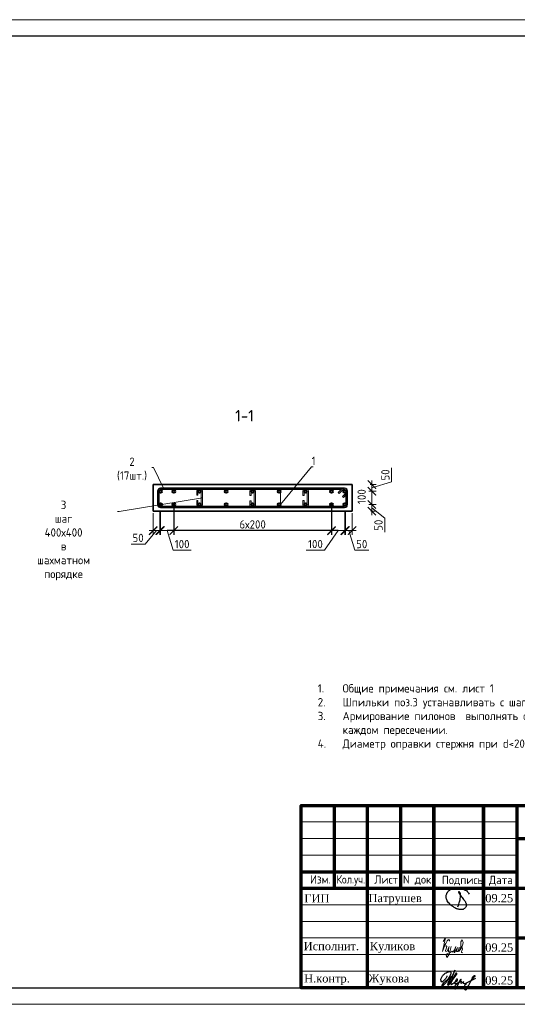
# Model space of a CAD drawing. Header units: millimetres. Extents: x 263826 to 1718326, y -423071 to 70137.
# Tile 311 of 486: x 602453 to 617464, y -265573 to -235873. Entities that reach past the tile are written whole.
import ezdxf
from ezdxf import colors
from ezdxf.entities.mleader import LeaderData, LeaderLine
from ezdxf.math import Vec2, Vec3

# ---------------------------------------------------------------- set-up
doc = ezdxf.new("R2010")
doc.units = ezdxf.units.MM
for name, color, linetype, lineweight in [('1 Стены', 3, 'Continuous', 30), ('Арм_шпильки', 143, 'Continuous', 18), ('Армирование', 3, 'Continuous', 40), ('Выноски', 20, 'Continuous', 20), ('подоснова', 151, 'Continuous', 5), ('размер', 1, 'Continuous', 25), ('РАЗМЕРЫ', 1, 'Continuous', 9), ('Рамка', 7, 'Continuous', 70), ('Текст', 7, 'Continuous', 25), ('ТОНКИЕ', 7, 'Continuous', 9)]:
    doc.layers.add(name, color=color, linetype=linetype, lineweight=lineweight)
for name, color, linetype in [('PDF7_Text', 7, 'Continuous'), ('PDF8_Text', 7, 'Continuous'), ('ТОЛСТЫЕ_ОСНОВНЫЕ', 6, 'Continuous')]:
    doc.layers.add(name, color=color, linetype=linetype)
doc.layers.add('Колонна_ бетон', color=7, linetype='Continuous', lineweight=50, true_color=0xb4b496)
doc.styles.add('GOST 2.304', font='CS_Gost2304.shx')
doc.styles.add('GOST-2.304_Type-B', font='GOST_Common.ttf')
doc.styles.add('PDF Times New Roman', font='times.ttf')
doc.styles.add('ГОСТ', font='GOST_Common.ttf')
doc.dimstyles.new('мой 25', dxfattribs={"dimscale": 100, "dimtxt": 2.5, "dimasz": 2.5, "dimexe": 1.25, "dimexo": 0.625, "dimtad": 1, "dimdec": 0, "dimlfac": 0.5, "dimtxsty": 'GOST-2.304_Type-B', "dimblk": 'ARCHTICK', "dimcen": 2.5, "dimdle": 1.25, "dimaunit": 1, "dimadec": 1, "dimazin": 2, "dimtfac": 1, "dimtdec": 0, "dimtmove": 1, "dimatfit": 3, "dimfxl": 6, "dimfxlon": 1, "dimtfill": 1, "dimlwd": -1, "dimlwe": -1, "dimarcsym": 0})
doc.dimstyles.new('СПДС', dxfattribs={"dimscale": 100, "dimtxt": 2.5, "dimasz": 2.5, "dimexe": 1.25, "dimexo": 0, "dimtad": 1, "dimdec": 0, "dimtxsty": 'GOST-2.304_Type-B', "dimblk": 'ARCHTICK', "dimcen": 2.5, "dimdle": 2, "dimadec": 0, "dimazin": 2, "dimtfac": 0.75, "dimtdec": 0, "dimtmove": 1, "dimatfit": 3, "dimfxl": 1, "dimtolj": 1, "dimarcsym": 1})

# ---------------------------------------------------------------- blocks, each defined once
blk = doc.blocks.new('11')
at = {"layer": 'Выноски'}
for p, q in [((47885, 66608), (47944, 66700)), ((47944, 66700), (47962, 66737)), ((47962, 66737), (47989, 66781)), ((47989, 66781), (48016, 66806)), ((48016, 66806), (48038, 66823)), ((48038, 66823), (48060, 66786)), ((48060, 66786), (48058, 66769))]:
    blk.add_line(p, q, dxfattribs=at)
blk.add_lwpolyline([(47863, 66761), (47937, 66865), (47843, 66458), (47885, 66564), (47905, 66616), (47954, 66628), (47979, 66606), (47957, 66539), (47937, 66487), (47947, 66458), (47991, 66470), (48051, 66611), (48041, 66569), (48023, 66505), (48023, 66448), (48065, 66448), (48090, 66529), (48110, 66608), (48043, 66369), (47972, 66275), (47954, 66344), (47991, 66389), (48078, 66431), (48142, 66470), (48154, 66441), (48204, 66512), (48246, 66606), (48209, 66455), (48204, 66418), (48295, 66574), (48265, 66463), (48265, 66455), (48312, 66453), (48342, 66529), (48347, 66584), (48337, 66465), (48349, 66453), (48401, 66569), (48443, 66616), (48461, 66678), (48466, 66727), (48436, 66811), (48399, 66754), (48399, 66618), (48389, 66549), (48374, 66507), (48416, 66564), (48441, 66576), (48451, 66524), (48433, 66482), (48419, 66453), (48424, 66428), (48458, 66421)], dxfattribs=at)
blk = doc.blocks.new('яяя')
at = {"lineweight": 30}
for points in [[(345424, 110432), (345425, 110410), (345424, 110397), (345417, 110379), (345406, 110350), (345390, 110319), (345357, 110275), (345310, 110221), (345265, 110176), (345198, 110110), (345161, 110077), (345133, 110066), (345116, 110066), (345102, 110075), (345090, 110091), (345082, 110115), (345074, 110146), (345066, 110182), (345064, 110206), (345067, 110234), (345077, 110278), (345095, 110320), (345114, 110361), (345134, 110395), (345159, 110428), (345195, 110469), (345228, 110506), (345284, 110560), (345331, 110595), (345379, 110625), (345435, 110648), (345486, 110670), (345532, 110686), (345573, 110696), (345605, 110698), (345621, 110695), (345635, 110687), (345648, 110671), (345656, 110649), (345659, 110625), (345659, 110583), (345656, 110553), (345647, 110523), (345635, 110489), (345387, 110033), (345349, 109985), (345311, 109948), (345247, 109889), (345209, 109858), (345192, 109844), (345180, 109837), (345157, 109833), (345150, 109835), (345140, 109842), (345135, 109856), (345138, 109881), (345148, 109892), (345183, 109930), (345267, 110024), (345343, 110105), (345455, 110213), (345617, 110343), (345775, 110456), (345811, 110526), (345838, 110607), (345890, 110740), (345902, 110771), (345698, 110295), (345672, 110226), (345626, 110132), (345572, 110032), (345518, 109953), (345481, 109918), (345497, 110001), (345567, 110147), (345655, 110301), (345760, 110442)], [(345481, 109918), (345476, 109896), (345475, 109874), (345485, 109861), (345506, 109866), (345539, 109891), (345632, 109983), (345968, 110450), (346022, 110527), (346029, 110560), (346027, 110579), (346026, 110590), (346010, 110605), (345993, 110609), (345975, 110601), (345962, 110584), (345954, 110562), (345857, 110421), (345783, 110292), (345741, 110183), (345701, 110079), (345665, 109985), (345660, 109952), (345666, 109929), (345669, 109915), (345682, 109910), (345702, 109914), (345735, 109941), (345846, 110007), (346065, 110160), (346075, 110193), (346070, 110217), (346066, 110236), (346052, 110241), (346030, 110241), (346007, 110228), (345978, 110203), (345960, 110164), (345892, 110010), (345895, 109986), (345904, 109966), (345925, 109964), (345969, 109968), (346045, 110000), (346218, 110114), (346261, 110154), (346280, 110184), (346282, 110210), (346278, 110225), (346263, 110229), (346241, 110222), (346220, 110198), (346162, 110049), (345989, 109904), (345932, 109849), (345906, 109805), (345891, 109739), (345890, 109690), (345899, 109652), (345924, 109647), (345956, 109655), (345980, 109674), (346058, 109838), (346158, 110046), (346261, 110098), (346314, 110120), (346292, 110079), (346269, 110036), (346261, 110008), (346267, 109998), (346293, 109998), (346363, 110039), (346445, 110095), (346421, 110068), (346414, 110040), (346407, 110011), (346416, 109990), (346466, 109972), (346509, 109977), (346574, 109984), (347172, 110293)], [(346586, 109971), (346543, 109917), (346509, 109873), (346489, 109825), (346475, 109767), (346472, 109710), (346478, 109675), (346485, 109641), (346501, 109621), (346517, 109602), (346542, 109589), (346568, 109592), (346605, 109620), (346680, 109731), (346736, 109842), (346865, 110115), (346962, 110290), (346969, 110318), (346979, 110360), (347013, 110403), (347056, 110434), (347091, 110450), (347109, 110450), (347121, 110434), (347115, 110405), (347072, 110355), (347012, 110307), (346924, 110222)]]:
    blk.add_lwpolyline(points, dxfattribs=at)
blk = doc.blocks.new('Патрушев')
at = {"color": 5, "lineweight": 25}
blk.add_lwpolyline([(58.5, -35.1), (59.7, -32), (60.2, -29.8), (60.5, -28.8), (60.8, -27.6), (61.1, -26.3), (61.4, -24.7), (61.6, -23), (61.8, -21.6), (61.8, -20.5), (61.7, -19.5), (61.5, -18.6), (61.3, -17.9), (61, -17.3), (60.6, -16.9), (60.5, -16.7), (60.4, -16.6), (60.3, -16.5), (60, -16.4), (59.7, -16.4), (59.6, -16.4), (59.4, -16.5), (59.3, -16.7), (59.3, -17), (59.4, -17.1), (61.8, -21), (63.1, -22.9), (63.7, -23.6), (64.5, -24.6), (65.5, -25.9), (66.4, -27.1), (66.9, -27.7), (67.4, -28.4), (67.7, -28.9), (68, -29.5), (68.4, -30.4), (68.7, -31), (68.8, -31.7), (68.9, -32.2), (68.9, -32.7), (68.9, -33.3), (68.8, -33.8), (68.6, -34.6), (68.3, -35.2), (67.9, -35.7), (67.6, -36.2), (66.9, -36.8), (66.4, -37.1), (65.9, -37.5), (65.3, -37.9), (64.8, -38.1), (64.1, -38.3), (63.6, -38.4), (62.5, -38.5), (61.6, -38.5), (60.9, -38.4), (60.1, -38.3), (59.3, -38), (58.4, -37.7), (57.7, -37.5), (56.6, -37.3), (55.9, -36.9), (54.9, -36.3), (53.8, -35.7), (53.1, -35.2), (52.2, -34.7), (51.3, -34.1), (50.1, -33.3), (49.1, -32.3), (48, -31.1), (47.1, -29.9), (46.1, -28.7), (45.2, -27.6), (44.7, -26.5), (44.3, -25.1), (44, -24.3), (44, -23.3), (43.9, -22.5), (44, -21.5), (44.2, -20.6), (44.5, -20), (44.7, -19.1), (45, -18.2), (45.5, -17.4), (45.8, -16.9), (46.4, -16.1), (47, -15.5), (47.8, -14.8), (48.6, -14.3), (49.4, -13.8), (50.5, -13.3), (51.6, -12.9), (52.7, -12.5), (54.2, -12.1), (55.4, -11.9), (56.9, -11.8), (58.3, -11.8), (59.6, -11.9), (61, -12.1), (62.7, -12.4), (64.5, -12.9), (66.2, -13.6), (67.6, -14.3), (68.9, -15.1), (70, -16.3), (71.1, -17.5), (71.7, -18.3), (72.3, -19.3)], dxfattribs=at)
blk = doc.blocks.new('штамп кж1.1')
at = {"layer": 'Рамка', "color": 7}
for p, q in [((405358, -83134), (405358, -80634)), ((407358, -83134), (407358, -80634)), ((410858, -81634), (422858, -81634)), ((404358, -82634), (410858, -82634)), ((404358, -83134), (422858, -83134)), ((410858, -84634), (422858, -84634))]:
    blk.add_line(p, q, dxfattribs=at)
at = {"layer": 'Рамка'}
for p, q in [((406358, -86134), (406358, -80634)), ((408358, -86134), (408358, -80634)), ((408358, -80634), (408358, -86134)), ((409858, -80634), (409858, -86134)), ((409858, -86134), (409858, -80634)), ((410858, -80634), (410858, -86134))]:
    blk.add_line(p, q, dxfattribs=at)
at = {"layer": 'Рамка', "color": 7, "lineweight": 15}
for p, q in [((404358, -81134), (410858, -81134)), ((404358, -81634), (410858, -81634)), ((404358, -82134), (410858, -82134)), ((404358, -83634), (410858, -83634)), ((404358, -84134), (410858, -84134)), ((404358, -84634), (410858, -84634)), ((404358, -85134), (410858, -85134)), ((404358, -85634), (410858, -85634))]:
    blk.add_line(p, q, dxfattribs=at)
at = {"layer": 'Рамка'}
blk.add_lwpolyline([(422858, -86134), (404358, -86134), (404358, -80634), (422858, -80634)], close=True, dxfattribs=at)
at = {"color": 5, "xscale": 24.5, "yscale": 24.5, "zscale": 24.5}
blk.add_blockref('Патрушев', (407651, -82836), dxfattribs=at)
at = {"color": 2, "lineweight": 60, "xscale": 0.5, "yscale": 0.5, "zscale": 0.5}
blk.add_blockref('яяя', (236038, -140993), dxfattribs=at)
at = {"layer": 'Выноски', "color": 0}
blk.add_blockref('11', (360773, -151499), dxfattribs=at)
at = {"layer": 'PDF7_Text', "insert": (410912, -84467), "char_height": 180, "width": 6881.02, "attachment_point": 7, "style": 'PDF Times New Roman'}
blk.add_mtext('\\pi1015.18152;Жилой дом со встроенными помещениями \\P\\pi311.27381;общественно-делового и коммерческого назначения на \\P\\pi667.38051;первом этаже здания и встроенно-пристроенным \\P\\pi874.76335;поликлиническим учреждением (поз. 2.2-2.3)', dxfattribs=at)
at = {"layer": 'PDF7_Text', "char_height": 248, "attachment_point": 7, "style": 'PDF Times New Roman'}
for s, insert in [('Патрушев', (406387, -83634)), ('09.25', (409908, -83561)), ('09.25', (409908, -85050)), ('Жукова', (406381, -86056)), ('09.25', (409908, -86042))]:
    blk.add_mtext(s, dxfattribs=dict(at, insert=insert))
at = {"layer": 'PDF7_Text', "insert": (406426, -85084), "char_height": 247.95, "attachment_point": 7, "style": 'PDF Times New Roman'}
blk.add_mtext_dynamic_manual_height_columns('{\\C256;Куликов}', width=2000, gutter_width=1250, heights=[0], dxfattribs=at)
at = {"layer": 'PDF8_Text', "char_height": 248, "attachment_point": 7, "style": 'PDF Times New Roman'}
for s, insert in [('ГИП', (404451, -83561)), ('Исполнит.', (404432, -85007)), ('Н.контр.', (404445, -86056))]:
    blk.add_mtext(s, dxfattribs=dict(at, insert=insert))
at = {"layer": 'Текст', "color": 7, "style": 'ГОСТ'}
for s, p in [('Изм.', (404622, -82993)), ('Лист', (406561, -82996)), ('N док.', (407423, -82993)), ('Подпись', (408601, -83008)), ('Дата', (410023, -83008))]:
    blk.add_text(s, height=250, dxfattribs=at).set_placement(p)
at = {"layer": 'Текст', "color": 7, "style": 'ГОСТ', "width": 0.9}
blk.add_text('Кол.уч.', height=250, dxfattribs=at).set_placement((405423, -82992))
at = {"layer": 'Текст', "color": 7, "insert": (411117, -81801), "char_height": 250, "attachment_point": 1, "style": 'ГОСТ'}
blk.add_mtext_dynamic_manual_height_columns('\\pi594.35517;{\\fTimes New Roman|b0|i0|c204|p18;\\C256;Строительство жилого комплекса со  встроенными помещениями \\P\\pi1441.86779;общественного-делового, коммерческого назначения и \\P\\pi41.3631;поликлиническим учреждением по адресу: г. Чита, ул. 1-я Коллективная}', width=11543.07, gutter_width=12.5, heights=[0], dxfattribs=at)
blk = doc.blocks.new('*U46')
at = {"layer": 'ТОЛСТЫЕ_ОСНОВНЫЕ', "color": 6}
blk.add_lwpolyline([(20, 5), (415, 5), (415, 292), (20, 292)], close=True, dxfattribs=at)
at = {"layer": 'ТОНКИЕ'}
blk.add_lwpolyline([(0, 0), (420, 0), (420, 297), (0, 297)], close=True, dxfattribs=at)
blk = doc.blocks.new('_None')
blk = doc.blocks.new('_ArchTick')
at = {"color": 0, "linetype": 'ByBlock', "const_width": 0.15}
blk.add_lwpolyline([(-0.5, -0.5), (0.5, 0.5)], dxfattribs=at)
blk = doc.blocks.new('*D814')
at = {"layer": 'DEFPOINTS', "color": 0, "lineweight": 0, "transparency": 16777216}
for p in [(612480, -249896, -2880), (612280, -250095, -2880), (613077, -250095)]:
    blk.add_point(p, dxfattribs=at)
at = {"layer": 'РАЗМЕРЫ', "color": 0, "linetype": 'Continuous', "transparency": 16777216}
for p, q in [((613671, -249817), (613671, -249392)), ((613077, -249771), (613077, -250220)), ((613026, -249896), (613202, -249896)), ((613077, -249995), (613671, -249817)), ((612981, -250095), (613202, -250095))]:
    blk.add_line(p, q, dxfattribs=at)
at = {"layer": 'РАЗМЕРЫ', "color": 0, "transparency": 16777216, "xscale": 250, "yscale": 250, "zscale": 250, "rotation": 270}
blk.add_blockref('_ArchTick', (613077, -250095), dxfattribs=at)
at = {"layer": 'РАЗМЕРЫ', "color": 0, "lineweight": 0, "transparency": 16777216, "insert": (613484, -249605), "char_height": 250, "attachment_point": 5, "rotation": 90, "style": 'GOST-2.304_Type-B', "bg_fill": 3, "box_fill_scale": 1.1, "bg_fill_color": 256, "bg_fill_true_color": 13158600, "bg_fill_transparency": 0}
blk.add_mtext('50', dxfattribs=at)
at = {"layer": 'РАЗМЕРЫ', "color": 0, "transparency": 16777216, "xscale": 250, "yscale": 250, "zscale": 250, "rotation": 90}
blk.add_blockref('_ArchTick', (613077, -249896), dxfattribs=at)
blk = doc.blocks.new('*D815')
at = {"layer": 'DEFPOINTS', "color": 0, "lineweight": 0, "transparency": 16777216}
for p in [(612280, -250496, -2880), (613077, -250496), (612982, -250696)]:
    blk.add_point(p, dxfattribs=at)
at = {"layer": 'РАЗМЕРЫ', "color": 0, "linetype": 'Continuous', "transparency": 16777216}
for p, q in [((613077, -250821), (613077, -250371)), ((612981, -250496), (613202, -250496)), ((613077, -250596), (613464, -250909)), ((613044, -250696), (613202, -250696)), ((613464, -250909), (613464, -251334))]:
    blk.add_line(p, q, dxfattribs=at)
at = {"layer": 'РАЗМЕРЫ', "color": 0, "transparency": 16777216, "xscale": 250, "yscale": 250, "zscale": 250, "rotation": 90}
blk.add_blockref('_ArchTick', (613077, -250496), dxfattribs=at)
at = {"layer": 'РАЗМЕРЫ', "color": 0, "lineweight": 0, "transparency": 16777216, "insert": (613276, -251122), "char_height": 250, "attachment_point": 5, "rotation": 90, "style": 'GOST-2.304_Type-B', "bg_fill": 3, "box_fill_scale": 1.1, "bg_fill_color": 256, "bg_fill_true_color": 13158600, "bg_fill_transparency": 0}
blk.add_mtext('50', dxfattribs=at)
at = {"layer": 'РАЗМЕРЫ', "color": 0, "transparency": 16777216, "xscale": 250, "yscale": 250, "zscale": 250, "rotation": 270}
blk.add_blockref('_ArchTick', (613077, -250696), dxfattribs=at)
blk = doc.blocks.new('*D816')
at = {"layer": 'DEFPOINTS', "color": 0, "lineweight": 0, "transparency": 16777216}
for p in [(613077, -250095, 2880), (613077, -250095)]:
    blk.add_point(p, dxfattribs=at)
at = {"layer": 'РАЗМЕРЫ', "color": 0, "linetype": 'Continuous', "transparency": 16777216}
for p, q in [((613077, -250621), (613077, -249970)), ((613171, -250095), (613202, -250095)), ((613010, -250496), (613202, -250496))]:
    blk.add_line(p, q, dxfattribs=at)
at = {"layer": 'РАЗМЕРЫ', "color": 0, "lineweight": 0, "transparency": 16777216, "insert": (612768, -250259), "char_height": 250, "attachment_point": 5, "rotation": 90, "style": 'GOST-2.304_Type-B', "bg_fill": 3, "box_fill_scale": 1.1, "bg_fill_color": 256, "bg_fill_true_color": 13158600, "bg_fill_transparency": 0}
blk.add_mtext('100', dxfattribs=at)
at = {"layer": 'DEFPOINTS', "color": 0, "lineweight": 0, "transparency": 16777216}
blk.add_point((612947, -250496), dxfattribs=at)
at = {"layer": 'РАЗМЕРЫ', "color": 0, "transparency": 16777216, "xscale": 250, "yscale": 250, "zscale": 250}
for p, rotation in [((613077, -250095), 90), ((613077, -250496), 270)]:
    blk.add_blockref('_ArchTick', p, dxfattribs=dict(at, rotation=rotation))
blk = doc.blocks.new('*D817')
at = {"layer": 'DEFPOINTS', "color": 0, "lineweight": 0, "transparency": 16777216}
for p in [(612280, -250495), (612480, -250695), (612480, -251285)]:
    blk.add_point(p, dxfattribs=at)
at = {"layer": 'РАЗМЕРЫ', "color": 0, "linetype": 'Continuous', "transparency": 16777216}
for p, q in [((612280, -250685), (612280, -251410)), ((612480, -250758), (612480, -251410)), ((612155, -251285), (612605, -251285)), ((612380, -251285), (612558, -251879)), ((612558, -251879), (612983, -251879))]:
    blk.add_line(p, q, dxfattribs=at)
at = {"layer": 'РАЗМЕРЫ', "color": 0, "transparency": 16777216, "xscale": 250, "yscale": 250, "zscale": 250, "rotation": 180}
blk.add_blockref('_ArchTick', (612280, -251285), dxfattribs=at)
at = {"layer": 'РАЗМЕРЫ', "color": 0, "lineweight": 0, "transparency": 16777216, "insert": (612771, -251691), "char_height": 250, "attachment_point": 5, "style": 'GOST-2.304_Type-B', "bg_fill": 3, "box_fill_scale": 1.1, "bg_fill_color": 256, "bg_fill_true_color": 13158600, "bg_fill_transparency": 0}
blk.add_mtext('50', dxfattribs=at)
at = {"layer": 'РАЗМЕРЫ', "color": 0, "transparency": 16777216, "xscale": 250, "yscale": 250, "zscale": 250}
blk.add_blockref('_ArchTick', (612480, -251285), dxfattribs=at)
blk = doc.blocks.new('*D818')
at = {"layer": 'DEFPOINTS', "color": 0, "lineweight": 0, "transparency": 16777216}
for p in [(606680, -250495), (606480, -250695), (606480, -251285)]:
    blk.add_point(p, dxfattribs=at)
at = {"layer": 'РАЗМЕРЫ', "color": 0, "linetype": 'Continuous', "transparency": 16777216}
for p, q in [((606480, -250758), (606480, -251410)), ((606680, -250685), (606680, -251410)), ((606580, -251285), (606236, -251691)), ((606805, -251285), (606355, -251285)), ((606236, -251691), (605811, -251691))]:
    blk.add_line(p, q, dxfattribs=at)
at = {"layer": 'РАЗМЕРЫ', "color": 0, "transparency": 16777216, "xscale": 250, "yscale": 250, "zscale": 250}
blk.add_blockref('_ArchTick', (606680, -251285), dxfattribs=at)
at = {"layer": 'РАЗМЕРЫ', "color": 0, "lineweight": 0, "transparency": 16777216, "insert": (606024, -251504), "char_height": 250, "attachment_point": 5, "style": 'GOST-2.304_Type-B', "bg_fill": 3, "box_fill_scale": 1.1, "bg_fill_color": 256, "bg_fill_true_color": 13158600, "bg_fill_transparency": 0}
blk.add_mtext('50', dxfattribs=at)
at = {"layer": 'РАЗМЕРЫ', "color": 0, "transparency": 16777216, "xscale": 250, "yscale": 250, "zscale": 250, "rotation": 180}
blk.add_blockref('_ArchTick', (606480, -251285), dxfattribs=at)
blk = doc.blocks.new('*D829')
at = {"layer": 'DEFPOINTS', "color": 0, "transparency": 16777216}
for p in [(607100, -250497, 1440), (611860, -250497, 1440), (607100, -251286)]:
    blk.add_point(p, dxfattribs=at)
at = {"layer": 'размер', "color": 0, "lineweight": -2, "transparency": 16777216}
for p, q in [((607100, -250497), (607100, -251411)), ((611860, -250497), (611860, -251411)), ((612060, -251286), (606900, -251286))]:
    blk.add_line(p, q, dxfattribs=at)
at = {"layer": 'размер', "color": 0, "lineweight": -2, "transparency": 16777216, "xscale": 250, "yscale": 250, "zscale": 250, "rotation": 180}
blk.add_blockref('_ArchTick', (607100, -251286), dxfattribs=at)
at = {"layer": 'размер', "color": 0, "lineweight": -2, "transparency": 16777216, "xscale": 250, "yscale": 250, "zscale": 250}
blk.add_blockref('_ArchTick', (611860, -251286), dxfattribs=at)
at = {"layer": 'размер', "color": 0, "transparency": 16777216, "insert": (609480, -251098), "char_height": 250, "attachment_point": 5, "style": 'GOST-2.304_Type-B'}
blk.add_mtext('\\A1;6х200', dxfattribs=at)
blk = doc.blocks.new('*U62')
at = {"color": 0, "linetype": 'ByBlock', "lineweight": -2}
for p, q in [((114.7, 1437), (12.5, 1437)), ((114.7, 1427), (12.5, 1427)), ((38.8, 1427), (60.9, 1404.9)), ((-10, 1414.5), (-10, 12.5)), ((-10, 1407.5), (-10, 1414.5)), ((22, 1366.1), (-3.4, 1391.6)), ((0, 1407.5), (0, 1414.5)), ((0, 1388.2), (0, 12.5)), ((3.7, 1398.6), (29.1, 1373.2)), ((29.1, 1373.2), (22, 1366.1)), ((53.8, 1397.9), (28.3, 1423.3)), ((60.9, 1404.9), (53.8, 1397.9)), ((127.2, 12.5), (127.2, 1414.5)), ((137.2, 12.5), (137.2, 1414.5)), ((12.5, 0), (114.7, 0)), ((12.5, -10), (114.7, -10))]:
    blk.add_line(p, q, dxfattribs=at)
for centre, radius, start, end in [((12.5, 1414.5), 22.5, 90, 180), ((12.5, 1414.5), 12.5, 90, 180), ((19.5, 1414.5), 12.5, 45, 90), ((114.7, 1414.5), 22.5, 0, 90), ((114.7, 1414.5), 12.5, 0, 90), ((12.5, 1407.5), 22.5, 180, 225), ((12.5, 1407.5), 12.5, 180, 225), ((12.5, 12.5), 22.5, 180, 270), ((12.5, 12.5), 12.5, 180, 270), ((114.7, 12.5), 12.5, 270, 0), ((114.7, 12.5), 22.5, 270, 0)]:
    blk.add_arc(centre, radius, start, end, dxfattribs=at)
at = {"style": 'GOST 2.304', "oblique": 15, "flags": 9}
for tag, p in [('ДИАМЕТР', (-52.8, -63)), ('КЛАСС', (-53, -68.7)), ('ДЛИНА', (-52.5, -73.8)), ('ПОЗИЦИЯ', (-52.3, -58)), ('МАССА', (-52.3, -78.3))]:
    blk.add_attdef(tag, p, '', height=2.5, dxfattribs=at)
blk = doc.blocks.new('*U59')
for p, q in [((-8, 0), (-7.4, 4.7)), ((-7.4, 4.7), (-5.6, 9)), ((-5.6, 9), (-2.7, 12.7)), ((-2.7, 12.7), (1, 15.6)), ((1, 15.6), (5.3, 17.4)), ((5.3, 17.4), (10, 18)), ((34, 18), (10, 18)), ((10, 10), (34, 10)), ((34, 10), (34, 18)), ((66, 18), (90, 18)), ((66, 10), (66, 18)), ((90, 10), (66, 10)), ((94.7, 17.4), (90, 18)), ((99, 15.6), (94.7, 17.4)), ((102.7, 12.7), (99, 15.6)), ((105.6, 9), (102.7, 12.7)), ((107.4, 4.7), (105.6, 9)), ((108, 0), (107.4, 4.7)), ((107.4, -4.7), (108, 0)), ((-7.4, -4.7), (-8, 0)), ((-5.6, -9), (-7.4, -4.7)), ((-2.7, -12.7), (-5.6, -9)), ((1, -15.6), (-2.7, -12.7)), ((5.3, -17.4), (1, -15.6)), ((10, -18), (5.3, -17.4)), ((10, -18), (90, -18)), ((90, -18), (94.7, -17.4)), ((94.7, -17.4), (99, -15.6)), ((99, -15.6), (102.7, -12.7)), ((102.7, -12.7), (105.6, -9)), ((105.6, -9), (107.4, -4.7))]:
    blk.add_line(p, q)
at = {"color": 0, "linetype": 'ByBlock', "lineweight": -2}
for p, q in [((0, 0), (0.3, 2.6)), ((0.3, 2.6), (1.3, 5)), ((1.3, 5), (2.9, 7.1)), ((2.9, 7.1), (5, 8.7)), ((5, 8.7), (7.4, 9.7)), ((7.4, 9.7), (10, 10)), ((92.6, 9.7), (90, 10)), ((95, 8.7), (92.6, 9.7)), ((97.1, 7.1), (95, 8.7)), ((98.7, 5), (97.1, 7.1)), ((99.7, 2.6), (98.7, 5)), ((100, 0), (99.7, 2.6)), ((99.7, -2.6), (100, 0)), ((0.3, -2.6), (0, 0)), ((1.3, -5), (0.3, -2.6)), ((2.9, -7.1), (1.3, -5)), ((5, -8.7), (2.9, -7.1)), ((7.4, -9.7), (5, -8.7)), ((10, -10), (7.4, -9.7)), ((10, -10), (90, -10)), ((90, -10), (92.6, -9.7)), ((92.6, -9.7), (95, -8.7)), ((95, -8.7), (97.1, -7.1)), ((97.1, -7.1), (98.7, -5)), ((98.7, -5), (99.7, -2.6))]:
    blk.add_line(p, q, dxfattribs=at)
at = {"style": 'GOST 2.304', "oblique": 15, "flags": 9}
for tag, p in [('ДИАМЕТР', (117.8, -62.2)), ('ПОЗИЦИЯ', (118, -56.6)), ('ДЛИНА', (118.1, -72.5)), ('КЛАСС', (118, -67.8)), ('МАССА', (118.7, -78.2))]:
    blk.add_attdef(tag, p, '', height=2.5, dxfattribs=at)
blk = doc.blocks.new('*D832')
at = {"layer": 'DEFPOINTS', "color": 0, "lineweight": 0, "transparency": 16777216}
for p in [(606700, -250496), (607100, -250954), (607100, -251285)]:
    blk.add_point(p, dxfattribs=at)
at = {"layer": 'РАЗМЕРЫ', "color": 0, "linetype": 'Continuous', "transparency": 16777216}
for p, q in [((606700, -250685), (606700, -251410)), ((607100, -251016), (607100, -251410)), ((606575, -251285), (607225, -251285)), ((606900, -251285), (607078, -251879)), ((607078, -251879), (607628, -251879))]:
    blk.add_line(p, q, dxfattribs=at)
at = {"layer": 'РАЗМЕРЫ', "color": 0, "transparency": 16777216, "xscale": 250, "yscale": 250, "zscale": 250, "rotation": 180}
blk.add_blockref('_ArchTick', (606700, -251285), dxfattribs=at)
at = {"layer": 'РАЗМЕРЫ', "color": 0, "lineweight": 0, "transparency": 16777216, "insert": (607353, -251691), "char_height": 250, "attachment_point": 5, "style": 'GOST-2.304_Type-B', "bg_fill": 3, "box_fill_scale": 1.1, "bg_fill_color": 256, "bg_fill_true_color": 13158600, "bg_fill_transparency": 0}
blk.add_mtext('100', dxfattribs=at)
at = {"layer": 'РАЗМЕРЫ', "color": 0, "transparency": 16777216, "xscale": 250, "yscale": 250, "zscale": 250}
blk.add_blockref('_ArchTick', (607100, -251285), dxfattribs=at)
blk = doc.blocks.new('*D833')
at = {"layer": 'DEFPOINTS', "color": 0, "lineweight": 0, "transparency": 16777216}
for p in [(612261, -250491), (611860, -250954), (611860, -251285)]:
    blk.add_point(p, dxfattribs=at)
at = {"layer": 'РАЗМЕРЫ', "color": 0, "linetype": 'Continuous', "transparency": 16777216}
for p, q in [((612261, -250685), (612261, -251410)), ((611860, -251016), (611860, -251410)), ((612060, -251285), (611649, -251878)), ((612386, -251285), (611735, -251285)), ((611649, -251878), (611099, -251878))]:
    blk.add_line(p, q, dxfattribs=at)
at = {"layer": 'РАЗМЕРЫ', "color": 0, "transparency": 16777216, "xscale": 250, "yscale": 250, "zscale": 250}
blk.add_blockref('_ArchTick', (612261, -251285), dxfattribs=at)
at = {"layer": 'РАЗМЕРЫ', "color": 0, "lineweight": 0, "transparency": 16777216, "insert": (611374, -251690), "char_height": 250, "attachment_point": 5, "style": 'GOST-2.304_Type-B', "bg_fill": 3, "box_fill_scale": 1.1, "bg_fill_color": 256, "bg_fill_true_color": 13158600, "bg_fill_transparency": 0}
blk.add_mtext('100', dxfattribs=at)
at = {"layer": 'РАЗМЕРЫ', "color": 0, "transparency": 16777216, "xscale": 250, "yscale": 250, "zscale": 250, "rotation": 180}
blk.add_blockref('_ArchTick', (611860, -251285), dxfattribs=at)

msp = doc.modelspace()

# ---------------------------------------------------------------- linework, layer by layer
at = {"layer": '1 Стены', "color": 252, "lineweight": 0, "true_color": 0x939598}
msp.add_line((606480.16052, -250696.52072, 1660), (611480.16052, -250696.52072, 1660), dxfattribs=at)
at = {"layer": 'Армирование', "color": 3}
for centre in [(606700.13598, -250103.13544, 4540), (607100.13598, -250103.13544, 4540), (607880.13598, -250103.13544, 4540), (608680.1118, -250104.08701, 4540), (609480.1118, -250104.08701, 4540), (610280.1118, -250104.08701, 4540), (611080.1118, -250104.08701, 4540), (611860.13445, -250103.13544, 4540), (612260.13445, -250103.13544, 4540), (606700.13598, -250496.52072, 4540), (607100.13598, -250496.52072, 4540), (607880.13598, -250496.52072, 4540), (608680.1118, -250497.47228, 4540), (609480.1118, -250497.47228, 4540), (610280.1118, -250497.47228, 4540), (611080.1118, -250497.47228, 4540), (611860.13445, -250496.52072, 4540), (612260.13445, -250496.52072, 4540)]:
    msp.add_circle(centre, 40, dxfattribs=at)
at = {"layer": 'Колонна_ бетон', "color": 180, "linetype": 'Continuous', "lineweight": 35, "transparency": 33554687}
for p, q in [((606480.11169, -250696.52072, 3100), (606480.11169, -249896.52072, 3100)), ((606480.13611, -250696.52072, 3100), (606480.13611, -249896.52072, 3100)), ((612480.16052, -249895.92965, 4540), (606480.16052, -249895.92965, 4540)), ((606480.16052, -249895.92965, 4540), (606480.16052, -250695.92965, 4540)), ((612480.16052, -249896.52072, 3100), (606480.16052, -249896.52072, 3100)), ((611480.16052, -249896.52072, 1660), (606480.16052, -249896.52072, 1660)), ((606480.16052, -249896.52072, 1660), (606480.16052, -250696.52072, 1660)), ((606480.16052, -250696.52072, 3100), (606480.16052, -249896.52072, 3100)), ((606480.16205, -250696.52072, 3100), (606480.16205, -249896.52072, 3100)), ((612480.16052, -250695.92965, 4540), (612480.16052, -249895.92965, 4540)), ((612480.16052, -250695.92965, 3100), (612480.16052, -249896.52072, 3100)), ((606480.16052, -250695.92965, 4540), (612480.16052, -250695.92965, 4540)), ((606480.16052, -250695.92965, 3100), (612480.16052, -250695.92965, 3100))]:
    msp.add_line(p, q, dxfattribs=at)

# ---------------------------------------------------------------- block references
at = {"xscale": 100, "yscale": 100, "zscale": 100}
msp.add_blockref('*U46', (587946.49922, -265573.15111, 3100), dxfattribs=at)
at = {"layer": 'Арм_шпильки', "color": 3, "xscale": 4.875, "yscale": 4.875, "zscale": 4.875, "rotation": 89.99999999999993}
for p in [(607880.16015, -250537.36998, 4540), (609480.13598, -250550.63544, 4540)]:
    msp.add_blockref('*U59', p, dxfattribs=at)
at = {"layer": 'размер'}
for p in [(72562.48214, -178938.92976, 3100), (116435.21723, -178938.92976, 3100), (161542.0621, -178938.92976, 3100), (206588.17476, -178938.92976, 3100)]:
    msp.add_blockref('штамп кж1.1', p, dxfattribs=at)

# ---------------------------------------------------------------- texts
at = {"ltscale": 100, "char_height": 250, "width": 17398.1240905, "attachment_point": 1, "style": 'GOST-2.304_Type-B'}
for insert in [(521291.13242, -255917.83127, 3100), (566397.97729, -255917.83127, 3100), (611444.08996, -255917.83127, 3100)]:
    msp.add_mtext('\\pi-750,l750,t750,5000;1.^IОбщие примечания см. лист 1\\P2.^IШпильки поз.3 устанавливать с шагом 400 по вертикали и с шагом  400 по горизонтали .\\P3.^IАрмирование пилонов  выполнять отдельными стержнями. Арматуру вязать вязальной проволокой в каждом пересечении.\\P{\\C7;4.^IДиаметр оправки стержня при d<20мм - 5d, при d≥20мм - 8d}', dxfattribs=dict(at, insert=insert))
at = {"layer": 'РАЗМЕРЫ', "insert": (609235.55, -247820.56784, 3100), "char_height": 350, "attachment_point": 5, "style": 'GOST-2.304_Type-B'}
msp.add_mtext_dynamic_manual_height_columns('1-1', width=3941.2127758, gutter_width=625, heights=[0], dxfattribs=at)
at = {"layer": 'Текст', "color": 7, "char_height": 250, "attachment_point": 1, "style": 'ГОСТ'}
for s, insert in [('\\pi3500;{\\C0;\\P\\pi1309.09091;План пилонов} 6-13-го этажа{\\H1.83333x; }', (483420.8066, -263573.15111, 3100)), ('\\pi3500;{\\C256;\\P\\pi2159.09091;Пилон П1 (6-13 ЭТ)}', (527293.54168, -263573.15111, 3100)), ('\\pi3500;{\\C256;\\P\\pi2134.09091;Пилон П2 (6-13 ЭТ)}', (572400.38655, -263573.15111, 3100))]:
    msp.add_mtext_dynamic_manual_height_columns(s, width=7000, gutter_width=12.5, heights=[1500], dxfattribs=dict(at, insert=insert))

# ---------------------------------------------------------------- leaders
at = {"layer": 'подоснова'}
ml = msp.add_multileader_mtext('Standard', dxfattribs=at)
ml.set_content('2 (17шт.)', color=256, style='GOST-2.304_Type-B')
ml.set_leader_properties(color=256, linetype='ByLayer', lineweight=15)
ml.set_arrow_properties(name='NONE')
ml.build(insert=Vec2(0, 0))
ml.multileader.update_dxf_attribs({"text_left_attachment_type": 6, "text_right_attachment_type": 6, "dogleg_length": 10, "arrow_head_size": 18})
ctx = ml.context
ctx.base_point, ctx.char_height, ctx.arrow_head_size, ctx.landing_gap_size, ctx.plane_origin = Vec3(605203.43418, -249382.32573, 1660.00001), 250, 18, 20, Vec3(603100.58637, -248836.27993, 1660.00001)
ctx.left_attachment, ctx.right_attachment, ctx.text_align_type = 6, 6, 1
notes = []
notes.append((ctx, [(1, (1, 1, 0), (606489.04024, -249382.32573, 1660.00001), (-1, 0), 10, [(0, [(606790.34702, -250005.76299, 1660.00001)], 0, [])])]))
ctx.mtext.insert, ctx.mtext.width, ctx.mtext.alignment, ctx.mtext.flow_direction = Vec3(605841.23721, -249082.32573, 1660.00001), 22.8977991, 2, 5
ml = msp.add_multileader_mtext('Standard', dxfattribs=at)
ml.set_content('1 ', color=256, style='GOST-2.304_Type-B')
ml.set_leader_properties(color=256, linetype='ByLayer', lineweight=15)
ml.set_arrow_properties(name='NONE')
ml.build(insert=Vec2(0, 0))
ml.multileader.update_dxf_attribs({"text_left_attachment_type": 6, "text_right_attachment_type": 6, "dogleg_length": 10, "arrow_head_size": 18})
ctx = ml.context
ctx.base_point, ctx.char_height, ctx.arrow_head_size, ctx.landing_gap_size, ctx.plane_origin = Vec3(611262.38615, -249356.05409, 4540), 250, 18, 20, Vec3(608549.60926, -247573.67542, 4540)
ctx.left_attachment, ctx.right_attachment, ctx.text_align_type = 6, 6, 1
notes.append((ctx, [(0, (1, 1, 0), (611252.38615, -249356.05409, 4540), (1, 0), 10, [(1, [(610320.1118, -250104.08701, 4540), (610320.1118, -250497.47228, 4540)], 0, [])])]))
ctx.mtext.insert, ctx.mtext.width, ctx.mtext.alignment, ctx.mtext.flow_direction = Vec3(611319.88615, -249056.05409, 4540), 22.8977991, 2, 5
for ctx, leaders in notes:
    for number, flags, end, landing, length, lines in leaders:
        leader = LeaderData()
        leader.index, (leader.has_last_leader_line, leader.has_dogleg_vector, leader.attachment_direction) = number, flags
        leader.last_leader_point, leader.dogleg_vector, leader.dogleg_length = Vec3(end), Vec3(landing), length
        for number, points, colour, breaks in lines:
            line = LeaderLine()
            line.index, line.vertices, line.color, line.breaks = number, Vec3.list(points), colors.encode_raw_color(colour), breaks
            leader.lines.append(line)
        ctx.leaders.append(leader)

# ---------------------------------------------------------------- next in the draw order: dimensions: what is measured, and where the dimension line sits
at = {"layer": 'РАЗМЕРЫ', "color": 146, "lineweight": 0, "true_color": 0x006272}
dim = msp.add_linear_dim(base=(613077.46847, -250094.56878, 5979.99999), p1=(612480.16192, -249895.95406, 3100), p2=(612280.18633, -250094.56878, 3100), angle=90, dimstyle='мой 25', override={"dimlfac": 0.25}, dxfattribs=at)
dim.commit()
dim.dimension.update_dxf_attribs({"geometry": '*D814', "text_midpoint": (613483.71847, -249754.63642, 5979.99999)})
dim = msp.add_linear_dim(base=(606480.15913, -251284.89806, 3100), p1=(606680.13471, -250495.36299, 3100), p2=(606480.15913, -250695.36299, 3100), dimstyle='мой 25', override={"dimlfac": 0.25}, dxfattribs=at)
dim.commit()
dim.dimension.update_dxf_attribs({"geometry": '*D818', "text_midpoint": (606173.92215, -251691.14806, 3100), "dimtype": 160})

# ---------------------------------------------------------------- next in the draw order: dimensions: what is measured, and where the dimension line sits
dim = msp.add_linear_dim(base=(613077.46847, -250495.95406, 5979.99999), p1=(612981.70452, -250695.95406, 5979.99999), p2=(612280.18633, -250495.95406, 3100), angle=90, dimstyle='мой 25', override={"dimlfac": 0.25}, dxfattribs=at)
dim.commit()
dim.dimension.update_dxf_attribs({"geometry": '*D815', "text_midpoint": (613463.99401, -250971.95061, 5979.99999), "dimtype": 160})

# ---------------------------------------------------------------- next in the draw order: leaders
at = {"layer": 'подоснова'}
ml = msp.add_multileader_mtext('Standard', dxfattribs=at)
ml.set_content('3 шаг 400х400 \\Pв шахматном порядке ', color=256, style='GOST-2.304_Type-B')
ml.set_leader_properties(color=256, linetype='ByLayer', lineweight=15)
ml.set_arrow_properties(name='NONE')
ml.build(insert=Vec2(0, 0))
ml.multileader.update_dxf_attribs({"text_left_attachment_type": 6, "text_right_attachment_type": 6, "dogleg_length": 10, "arrow_head_size": 18})
ctx = ml.context
ctx.base_point, ctx.char_height, ctx.arrow_head_size, ctx.landing_gap_size, ctx.plane_origin = Vec3(602108.84267, -250707.46506, 4540), 250, 18, 20, Vec3(605082.94796, -251002.54481, 4540)
ctx.left_attachment, ctx.right_attachment, ctx.text_align_type = 6, 6, 1
notes = []
notes.append((ctx, [(1, (1, 1, 0), (605455.05479, -250707.46506, 4540), (-1, 0), 10, [(1, [(607928.91015, -250300.04294, 4540), (607967.91015, -250293.61998, 4540)], 0, [])])]))
ctx.mtext.insert, ctx.mtext.width, ctx.mtext.alignment, ctx.mtext.flow_direction = Vec3(603776.94873, -250382.46506, 4540), 22.8977991, 2, 5
for ctx, leaders in notes:
    for number, flags, end, landing, length, lines in leaders:
        leader = LeaderData()
        leader.index, (leader.has_last_leader_line, leader.has_dogleg_vector, leader.attachment_direction) = number, flags
        leader.last_leader_point, leader.dogleg_vector, leader.dogleg_length = Vec3(end), Vec3(landing), length
        for number, points, colour, breaks in lines:
            line = LeaderLine()
            line.index, line.vertices, line.color, line.breaks = number, Vec3.list(points), colors.encode_raw_color(colour), breaks
            leader.lines.append(line)
        ctx.leaders.append(leader)

# ---------------------------------------------------------------- next in the draw order: dimensions: what is measured, and where the dimension line sits
at = {"layer": 'РАЗМЕРЫ', "color": 146, "lineweight": 0, "true_color": 0x006272}
dim = msp.add_linear_dim(base=(613077.46847, -250094.56878, 3100), p1=(612947.16852, -250495.95406, 3100), p2=(613077.46847, -250094.56878, 5979.99999), angle=90, dimstyle='мой 25', override={"dimlfac": 0.25}, dxfattribs=at)
dim.commit()
dim.dimension.update_dxf_attribs({"geometry": '*D816', "text_midpoint": (612955.92877, -250258.79951, 3100), "dimtype": 160})

# ---------------------------------------------------------------- next in the draw order: dimensions: what is measured, and where the dimension line sits
dim = msp.add_linear_dim(base=(612480.16192, -251284.89806, 3100), p1=(612280.18633, -250495.36299, 3100), p2=(612480.16192, -250695.36299, 3100), angle=180, dimstyle='мой 25', override={"dimlfac": 0.25}, dxfattribs=at)
dim.commit()
dim.dimension.update_dxf_attribs({"geometry": '*D817', "text_midpoint": (612620.79912, -251691.14806, 3100)})

# ---------------------------------------------------------------- next in the draw order: block references
at = {"lineweight": 30, "xscale": 3.959999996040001, "yscale": 3.959999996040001, "zscale": 3.959999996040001, "rotation": 269.9999999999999}
msp.add_blockref('*U62', (606652.47722, -250045.36299, 1660.00001), dxfattribs=at)

# ---------------------------------------------------------------- next in the draw order: dimensions: what is measured, and where the dimension line sits
at = {"layer": 'размер', "color": 146, "true_color": 0x006272}
dim = msp.add_linear_dim(base=(607100.13598, -251285.84963, 3100), p1=(611860.13445, -250496.52072, 4540), p2=(607100.13598, -250496.52072, 4540), text='6х200', dimstyle='СПДС', dxfattribs=at)
dim.commit()
dim.dimension.update_dxf_attribs({"geometry": '*D829', "text_midpoint": (609480.13521, -251098.34963, 3100)})

# ---------------------------------------------------------------- next in the draw order: dimensions: what is measured, and where the dimension line sits
at = {"layer": 'РАЗМЕРЫ', "color": 146, "lineweight": 0, "true_color": 0x006272}
dim = msp.add_linear_dim(base=(607100.13598, -251284.89806, 3100), p1=(606700.1286, -250495.85755, 3100), p2=(607100.13598, -250953.68517, 3100), dimstyle='мой 25', override={"dimlfac": 0.25}, dxfattribs=at)
dim.commit()
dim.dimension.update_dxf_attribs({"geometry": '*D832', "text_midpoint": (607140.75729, -251691.14806, 3100)})
dim = msp.add_linear_dim(base=(611860.13445, -251284.89806, 3100), p1=(612260.745, -250490.6689, 3100), p2=(611860.13445, -250953.68517, 3100), angle=180, dimstyle='мой 25', override={"dimlfac": 0.25}, dxfattribs=at)
dim.commit()
dim.dimension.update_dxf_attribs({"geometry": '*D833', "text_midpoint": (611586.72009, -251877.93644, 3100), "dimtype": 160})

# ---------------------------------------------------------------- next in the draw order: block references
at = {"layer": 'Арм_шпильки', "color": 3, "xscale": 4.875, "yscale": 4.875, "zscale": 4.875, "rotation": 89.99999999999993}
msp.add_blockref('*U59', (611080.13598, -250546.10991, 4540), dxfattribs=at)

doc.saveas('drawing.dxf')
